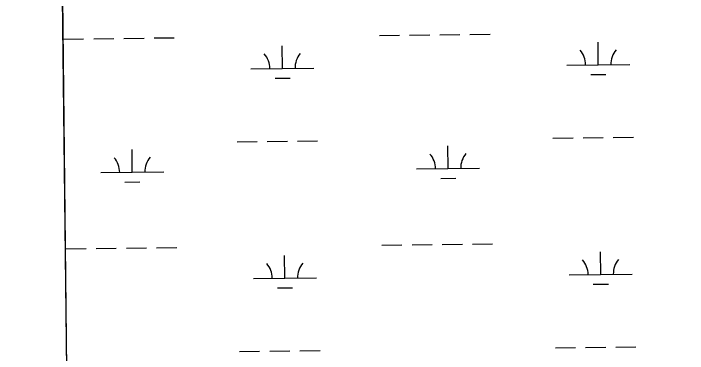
# Model space of a CAD drawing. Extents: x 3684037 to 3722149, y 433263 to 459021.
# Drawn here: x 3688059 to 3689130, y 449316 to 449856 of the extents above; entities that cross this region are included whole.
import ezdxf

# ---------------------------------------------------------------- set-up
doc = ezdxf.new("R2010")
doc.units = 0
doc.layers.add('V-GRID-FRAM', color=7, linetype='Continuous')
doc.layers.add('V-WETL-SWMP', color=7, linetype='Continuous')

msp = doc.modelspace()

# ---------------------------------------------------------------- linework, layer by layer
at = {"layer": 'V-GRID-FRAM'}
msp.add_lwpolyline([(3688058.9, 456858.9), (3719789.3, 457228.1), (3720008.8, 439046.9), (3688262.6, 438677.5), (3688058.9, 456858.9)], dxfattribs=at)
at = {"layer": 'V-WETL-SWMP'}
for p, q in [((3688150.9, 448646.9), (3688131.9, 450349)), ((3688640.3, 449821.2), (3688672.3, 449821.6)), ((3688688.3, 449821.8), (3688720.3, 449822.2)), ((3688736.3, 449822.3), (3688768.3, 449822.7)), ((3688784.3, 449822.9), (3688816.3, 449823.3)), ((3688138.4, 449815.4), (3688170.4, 449815.8)), ((3688186.4, 449815.9), (3688218.4, 449816.3)), ((3688234.4, 449816.5), (3688266.4, 449816.9)), ((3688282.4, 449817.1), (3688314.4, 449817.4)), ((3688988.2, 449774.5), (3688987.8, 449810.5)), ((3688486.3, 449768.7), (3688485.9, 449804.7)), ((3688436.3, 449768.1), (3688536.3, 449769.3)), ((3688938.2, 449773.9), (3689038.2, 449775.1)), ((3688976.4, 449759), (3689000.4, 449759.2)), ((3688474.5, 449753.1), (3688498.5, 449753.4)), ((3688916.1, 449658.2), (3688948.1, 449658.6)), ((3688964.1, 449658.8), (3688996.1, 449659.2)), ((3689012.1, 449659.4), (3689044.1, 449659.7)), ((3688414.2, 449652.4), (3688446.2, 449652.8)), ((3688462.2, 449653), (3688494.2, 449653.3)), ((3688510.2, 449653.5), (3688542.2, 449653.9)), ((3688247.7, 449604), (3688247.3, 449640)), ((3688749.6, 449609.9), (3688749.2, 449645.9)), ((3688699.6, 449609.3), (3688799.6, 449610.5)), ((3688197.7, 449603.5), (3688297.7, 449604.6)), ((3688737.8, 449594.3), (3688761.8, 449594.6)), ((3688235.9, 449588.5), (3688259.9, 449588.7)), ((3688644.2, 449488.6), (3688676.2, 449488.9)), ((3688692.2, 449489.1), (3688724.2, 449489.5)), ((3688740.2, 449489.7), (3688772.2, 449490.1)), ((3688788.2, 449490.2), (3688820.2, 449490.6)), ((3688142.3, 449482.7), (3688174.3, 449483.1)), ((3688190.3, 449483.3), (3688222.3, 449483.7)), ((3688238.3, 449483.8), (3688270.3, 449484.2)), ((3688286.3, 449484.4), (3688318.3, 449484.8)), ((3688992.1, 449441.9), (3688991.6, 449477.9)), ((3688490.2, 449436), (3688489.8, 449472)), ((3688440.2, 449435.4), (3688540.2, 449436.6)), ((3688942.1, 449441.3), (3689042, 449442.5)), ((3688980.2, 449426.3), (3689004.2, 449426.6)), ((3688478.4, 449420.5), (3688502.4, 449420.7)), ((3688968, 449326.2), (3689000, 449326.5)), ((3689016, 449326.7), (3689048, 449327.1)), ((3688418.1, 449319.8), (3688450.1, 449320.1)), ((3688466.1, 449320.3), (3688498.1, 449320.7)), ((3688514.1, 449320.9), (3688546.1, 449321.2)), ((3688920, 449325.6), (3688952, 449326))]:
    msp.add_line(p, q, dxfattribs=at)
for centre, start, end in [((3688932.9, 449774.4), 359.8949, 41.4385), ((3689043.4, 449775.6), 139.8949, 181.4385), ((3688431.1, 449768.5), 359.8949, 41.4385), ((3688541.5, 449769.8), 139.8949, 181.4385), ((3688192.5, 449603.9), 359.8949, 41.4385), ((3688303, 449605.2), 139.8949, 181.4385), ((3688694.4, 449609.7), 359.8949, 41.4385), ((3688804.8, 449611), 139.8949, 181.4385), ((3689047.3, 449443), 139.8949, 181.4385), ((3688434.9, 449435.9), 359.8949, 41.4385), ((3688545.4, 449437.1), 139.8949, 181.4385), ((3688936.8, 449441.7), 359.8949, 41.4385)]:
    msp.add_arc(centre, 35.2, start, end, dxfattribs=at)

doc.saveas('drawing.dxf')
